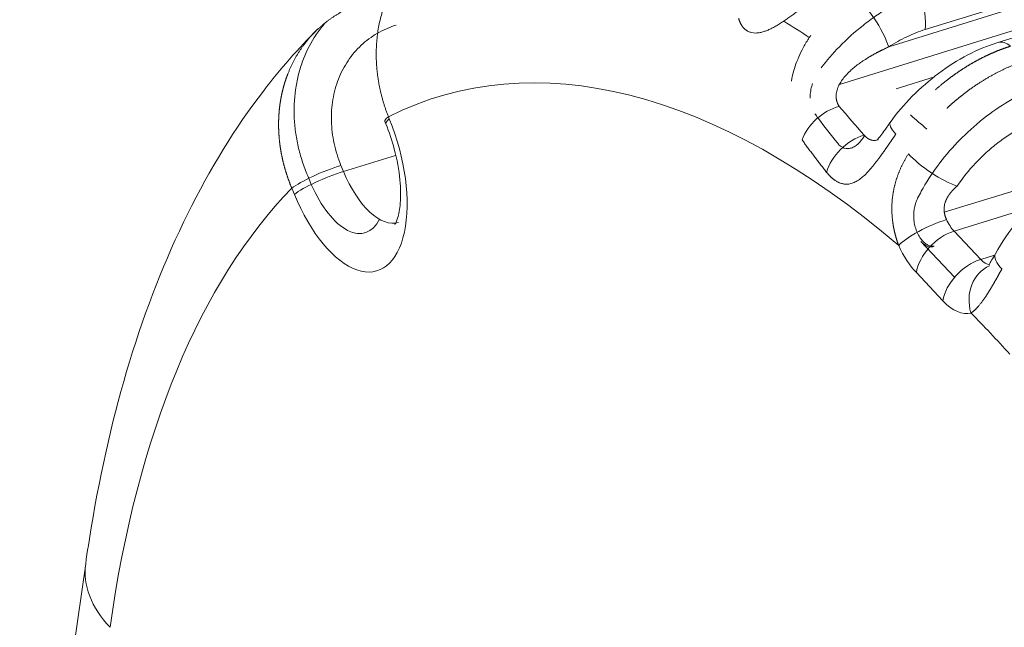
# Model space of a CAD drawing. Header units: millimetres. Extents: x 25069 to 61396, y 8621 to 21558.
# Tile 670 of 700: x 60278 to 60328, y 15453 to 15483. Entities that reach past the tile are written whole.
import ezdxf

# ---------------------------------------------------------------- set-up
doc = ezdxf.new("R2010")
doc.units = ezdxf.units.MM
doc.layers.add('10', color=7, linetype='Continuous')

msp = doc.modelspace()

# ---------------------------------------------------------------- linework, layer by layer
at = {"layer": '10', "color": 7, "linetype": 'Continuous', "lineweight": 20}
for p, q in [((60405.056, 15505.933), (60327.553, 15481.949)), ((60397.597, 15505.406), (60323.889, 15482.596)), ((60400.209, 15504.789), (60319.582, 15479.838)), ((60322.067, 15481.729), (60397.462, 15505.061)), ((60324.372, 15480.222), (60322.442, 15479.625)), ((60296.913, 15478.219), (60296.959, 15478.107)), ((60296.738, 15477.976), (60296.783, 15477.865)), ((60294.656, 15475.467), (60297.27, 15476.277)), ((60294.529, 15475.775), (60294.656, 15475.467)), ((60292.908, 15475.126), (60293.035, 15474.819)), ((60331.327, 15475.417), (60324.86, 15473.416)), ((60292.186, 15474.318), (60292.059, 15474.625)), ((60329.243, 15473.674), (60325.349, 15472.469)), ((60325.349, 15472.469), (60326.688, 15471.052)), ((60325.374, 15470.153), (60323.679, 15471.946)), ((60326.688, 15471.052), (60327.389, 15471.269)), ((60324.792, 15468.97), (60323.453, 15470.386)), ((60281.695, 15455.765), (60278.378, 15432.299))]:
    msp.add_line(p, q, dxfattribs=at)
for centre, major_axis, ratio, start_param, end_param in [((60322.818, 15483.729), (-0.591, 1.911), 0.481571, 3.937589, 5.797637), ((60320.995, 15482.862), (-1.084, 1.681), 0.222716, 3.839193, 5.681491), ((60319.603, 15413.762), (22.616, -73.081), 0.481571, 2.607052, 2.637781), ((60328.145, 15480.038), (0.591, -1.911), 0.481571, 2.525172, 3.140589), ((60319.603, 15413.762), (20.251, -65.438), 0.481571, 2.491236, 3.221135), ((60319.355, 15477.173), (-1.531, -1.287), 0.652284, 4.083837, 5.444385), ((60294.572, 15476.212), (-1.774, 5.732), 0.481571, 1.755927, 4.89752), ((60298.587, 15478.737), (-1.85, -0.76), 0.161325, 5.773431, 6.283202), ((60298.633, 15478.625), (-1.85, -0.76), 0.161325, 5.773431, 6.291941), ((60319.603, 15413.762), (22.616, -73.081), 0.481571, 2.465688, 2.485283), ((60323.76, 15476.761), (1.622, -1.17), 0.227068, 3.14061, 3.919475), ((60320.61, 15475.731), (-1.489, -1.335), 0.63852, 4.063336, 5.519883), ((60324.434, 15475.871), (-1.656, 1.122), 0.259998, 0.787978, 2.435914), ((60293.734, 15475.143), (1.85, 0.76), 0.161325, 1.061042, 2.631838), ((60293.86, 15474.836), (1.85, 0.76), 0.161325, 1.061042, 2.631838), ((60296.247, 15476.731), (1.183, -3.821), 0.481571, 4.89752, 6.279772), ((60319.603, 15413.762), (20.251, -65.438), 0.481571, 3.396571, 3.937589), ((60294.572, 15476.212), (-1.183, 3.821), 0.481571, 1.791794, 3.613934), ((60324.241, 15472.265), (-1.815, -0.84), 0.235128, 4.194022, 5.764819), ((60325.515, 15473.642), (0.443, -1.433), 0.481571, 4.984002, 5.508385), ((60325.128, 15470.904), (-1.453, -1.374), 0.626246, 4.04658, 5.617376), ((60323.841, 15473.124), (-1.035, 3.344), 0.481571, 1.84241, 2.366793), ((60323.841, 15473.124), (-0.443, 1.433), 0.481571, 2.372351, 3.237167), ((60326.467, 15469.488), (-1.453, -1.374), 0.626246, 4.04658, 5.617376), ((60326.854, 15472.226), (0.443, -1.433), 0.481571, 5.508385, 6.059922), ((60329.187, 15470.384), (1.753, -0.963), 0.35621, 3.161932, 3.973492), ((60327.873, 15468.877), (0.553, -1.922), 0.876367, 3.25749, 4.729841), ((60325.179, 15471.707), (-1.035, 3.344), 0.481571, 2.366793, 3.132002), ((60319.603, 15413.762), (20.251, -65.438), 0.481571, 2.340138, 2.393447), ((60289.616, 15454.645), (7.921, -1.12), 0.613111, 3.141226, 3.797131)]:
    msp.add_ellipse(centre, major_axis=major_axis, ratio=ratio, start_param=start_param, end_param=end_param, dxfattribs=at)
for points, knots in [([(60300.678, 15487.674), (60300.665, 15487.67), (60300.639, 15487.662), (60300.601, 15487.65), (60300.562, 15487.637), (60300.524, 15487.624), (60300.485, 15487.611), (60300.447, 15487.598), (60300.409, 15487.584), (60300.371, 15487.57), (60300.333, 15487.556), (60300.295, 15487.542), (60300.257, 15487.527), (60300.22, 15487.513), (60300.182, 15487.497), (60300.145, 15487.482), (60300.107, 15487.466), (60300.07, 15487.451), (60300.033, 15487.434), (60299.996, 15487.418), (60299.959, 15487.402), (60299.922, 15487.385), (60299.885, 15487.368), (60299.849, 15487.35), (60299.812, 15487.333), (60299.776, 15487.315), (60299.739, 15487.297), (60299.703, 15487.278), (60299.667, 15487.26), (60299.631, 15487.241), (60299.595, 15487.222), (60299.56, 15487.202), (60299.524, 15487.183), (60299.489, 15487.163), (60299.453, 15487.143), (60299.418, 15487.123), (60299.383, 15487.102), (60299.348, 15487.081), (60299.313, 15487.06), (60299.279, 15487.039), (60299.244, 15487.017), (60299.21, 15486.996), (60299.175, 15486.974), (60299.141, 15486.951), (60299.107, 15486.929), (60299.073, 15486.906), (60299.04, 15486.883), (60299.006, 15486.86), (60298.973, 15486.837), (60298.939, 15486.813), (60298.906, 15486.789), (60298.873, 15486.765), (60298.841, 15486.74), (60298.808, 15486.716), (60298.775, 15486.691), (60298.743, 15486.666), (60298.711, 15486.64), (60298.679, 15486.615), (60298.647, 15486.589), (60298.615, 15486.563), (60298.583, 15486.537), (60298.552, 15486.51), (60298.521, 15486.483), (60298.49, 15486.456), (60298.459, 15486.429), (60298.428, 15486.402), (60298.397, 15486.374), (60298.367, 15486.346), (60298.337, 15486.318), (60298.307, 15486.29), (60298.277, 15486.261), (60298.247, 15486.232), (60298.218, 15486.203), (60298.188, 15486.174), (60298.159, 15486.145), (60298.13, 15486.115), (60298.101, 15486.085), (60298.073, 15486.055), (60298.044, 15486.025), (60298.016, 15485.994), (60297.988, 15485.963), (60297.96, 15485.932), (60297.932, 15485.901), (60297.905, 15485.87), (60297.878, 15485.838), (60297.85, 15485.806), (60297.824, 15485.774), (60297.797, 15485.742), (60297.77, 15485.709), (60297.744, 15485.676), (60297.718, 15485.644), (60297.692, 15485.61), (60297.666, 15485.577), (60297.641, 15485.544), (60297.615, 15485.51), (60297.59, 15485.476), (60297.565, 15485.442), (60297.541, 15485.407), (60297.516, 15485.373), (60297.492, 15485.338), (60297.468, 15485.303), (60297.444, 15485.268), (60297.42, 15485.233), (60297.397, 15485.197), (60297.374, 15485.161), (60297.351, 15485.125), (60297.328, 15485.089), (60297.306, 15485.053), (60297.283, 15485.016), (60297.261, 15484.98), (60297.239, 15484.943), (60297.218, 15484.906), (60297.196, 15484.868), (60297.175, 15484.831), (60297.154, 15484.793), (60297.133, 15484.755), (60297.113, 15484.717), (60297.093, 15484.679), (60297.073, 15484.641), (60297.053, 15484.602), (60297.033, 15484.564), (60297.014, 15484.525), (60296.995, 15484.486), (60296.976, 15484.446), (60296.957, 15484.407), (60296.939, 15484.367), (60296.921, 15484.328), (60296.903, 15484.288), (60296.885, 15484.248), (60296.868, 15484.207), (60296.851, 15484.167), (60296.834, 15484.126), (60296.817, 15484.086), (60296.722, 15483.85), (60296.569, 15483.4), (60296.408, 15482.708), (60296.312, 15481.973), (60296.296, 15481.444), (60296.303, 15481.142), (60296.305, 15481.077), (60296.308, 15481.013), (60296.311, 15480.947), (60296.314, 15480.881), (60296.319, 15480.814), (60296.323, 15480.747), (60296.329, 15480.679), (60296.335, 15480.61), (60296.342, 15480.541), (60296.349, 15480.471), (60296.357, 15480.401), (60296.366, 15480.33), (60296.375, 15480.258), (60296.385, 15480.186), (60296.396, 15480.113), (60296.408, 15480.04), (60296.42, 15479.966), (60296.433, 15479.891), (60296.447, 15479.816), (60296.462, 15479.741), (60296.478, 15479.665), (60296.494, 15479.588), (60296.511, 15479.511), (60296.529, 15479.434), (60296.548, 15479.356), (60296.568, 15479.277), (60296.589, 15479.198), (60296.61, 15479.119), (60296.633, 15479.039), (60296.656, 15478.959), (60296.681, 15478.878), (60296.706, 15478.797), (60296.733, 15478.715), (60296.76, 15478.633), (60296.789, 15478.551), (60296.818, 15478.468), (60296.849, 15478.385), (60296.88, 15478.302), (60296.902, 15478.246), (60296.913, 15478.219)], [0, 0, 0, 0, 0.003673, 0.007347, 0.011023, 0.0147, 0.01838, 0.022061, 0.025744, 0.029428, 0.033114, 0.036802, 0.040492, 0.044183, 0.047876, 0.051571, 0.055268, 0.058966, 0.062666, 0.066368, 0.070071, 0.073776, 0.077483, 0.081192, 0.084902, 0.088614, 0.092328, 0.096044, 0.099761, 0.10348, 0.107201, 0.110923, 0.114647, 0.118373, 0.122101, 0.12583, 0.129561, 0.133294, 0.137029, 0.140765, 0.144503, 0.148243, 0.151985, 0.155728, 0.159473, 0.16322, 0.166968, 0.170718, 0.17447, 0.178224, 0.18198, 0.185737, 0.189496, 0.193257, 0.197019, 0.200783, 0.204549, 0.208317, 0.212086, 0.215858, 0.219631, 0.223405, 0.227182, 0.23096, 0.23474, 0.238522, 0.242305, 0.246091, 0.249878, 0.253666, 0.257457, 0.261249, 0.265043, 0.268839, 0.272636, 0.276436, 0.280237, 0.28404, 0.287844, 0.291651, 0.295459, 0.299269, 0.30308, 0.306894, 0.310709, 0.314526, 0.318344, 0.322165, 0.325987, 0.329811, 0.333637, 0.337464, 0.341294, 0.345125, 0.348958, 0.352792, 0.356629, 0.360467, 0.364307, 0.368149, 0.371992, 0.375837, 0.379684, 0.383533, 0.387384, 0.391236, 0.39509, 0.398946, 0.402804, 0.406663, 0.410525, 0.414388, 0.418252, 0.422119, 0.425987, 0.429858, 0.433729, 0.437603, 0.441479, 0.445356, 0.449235, 0.453116, 0.456999, 0.460883, 0.464769, 0.468657, 0.472547, 0.476438, 0.480332, 0.484227, 0.488124, 0.492023, 0.495923, 0.499825, 0.559555, 0.621062, 0.684349, 0.749414, 0.754736, 0.760107, 0.765527, 0.770994, 0.77651, 0.782074, 0.787687, 0.793348, 0.799057, 0.804815, 0.81062, 0.816474, 0.822377, 0.828328, 0.834327, 0.840374, 0.84647, 0.852614, 0.858806, 0.865047, 0.871335, 0.877673, 0.884058, 0.890492, 0.896974, 0.903504, 0.910083, 0.91671, 0.923385, 0.930109, 0.936881, 0.943701, 0.950569, 0.957486, 0.964451, 0.971464, 0.978526, 0.985635, 0.992794, 1, 1, 1, 1]), ([(60321.846, 15486.052), (60321.835, 15486.048), (60321.811, 15486.041), (60321.776, 15486.03), (60321.741, 15486.019), (60321.706, 15486.007), (60321.671, 15485.996), (60321.637, 15485.984), (60321.602, 15485.972), (60321.567, 15485.96), (60321.533, 15485.948), (60321.499, 15485.935), (60321.464, 15485.923), (60321.43, 15485.911), (60321.396, 15485.898), (60321.362, 15485.885), (60321.328, 15485.872), (60321.295, 15485.859), (60321.261, 15485.846), (60321.227, 15485.833), (60321.194, 15485.819), (60321.161, 15485.806), (60321.127, 15485.792), (60321.094, 15485.778), (60321.061, 15485.765), (60321.028, 15485.751), (60320.996, 15485.737), (60320.963, 15485.722), (60320.93, 15485.708), (60320.898, 15485.694), (60320.866, 15485.679), (60320.833, 15485.665), (60320.801, 15485.65), (60320.769, 15485.636), (60320.737, 15485.621), (60320.706, 15485.606), (60320.674, 15485.591), (60320.643, 15485.576), (60320.611, 15485.561), (60320.58, 15485.546), (60320.549, 15485.53), (60320.517, 15485.515), (60320.486, 15485.5), (60320.456, 15485.484), (60320.425, 15485.469), (60320.394, 15485.453), (60320.364, 15485.437), (60320.333, 15485.421), (60320.303, 15485.406), (60320.273, 15485.39), (60320.243, 15485.374), (60320.213, 15485.358), (60320.183, 15485.342), (60320.153, 15485.326), (60320.124, 15485.31), (60320.094, 15485.293), (60320.065, 15485.277), (60320.036, 15485.261), (60320.007, 15485.245), (60319.978, 15485.228), (60319.949, 15485.212), (60319.92, 15485.195), (60319.891, 15485.179), (60319.863, 15485.162), (60319.834, 15485.146), (60319.806, 15485.129), (60319.778, 15485.113), (60319.628, 15485.023), (60319.362, 15484.859), (60318.991, 15484.614), (60318.641, 15484.37), (60318.313, 15484.133), (60318.004, 15483.905), (60317.735, 15483.703), (60317.499, 15483.528), (60317.295, 15483.376), (60317.098, 15483.234), (60316.908, 15483.101), (60316.715, 15482.971), (60316.52, 15482.846), (60316.323, 15482.731), (60316.135, 15482.633), (60315.955, 15482.553), (60315.776, 15482.488), (60315.599, 15482.442), (60315.426, 15482.42), (60315.265, 15482.424), (60315.115, 15482.455), (60315.015, 15482.497), (60314.955, 15482.53), (60314.93, 15482.545), (60314.906, 15482.561), (60314.883, 15482.577), (60314.86, 15482.595), (60314.838, 15482.613), (60314.816, 15482.632), (60314.795, 15482.652), (60314.775, 15482.673), (60314.755, 15482.695), (60314.736, 15482.718), (60314.717, 15482.741), (60314.699, 15482.766), (60314.682, 15482.791), (60314.665, 15482.817), (60314.649, 15482.844), (60314.633, 15482.872), (60314.618, 15482.901), (60314.604, 15482.93), (60314.591, 15482.961), (60314.578, 15482.992), (60314.565, 15483.024), (60314.554, 15483.057), (60314.543, 15483.091), (60314.532, 15483.126), (60314.526, 15483.15), (60314.523, 15483.162)], [0, 0, 0, 0, 0.004192, 0.008372, 0.012538, 0.016691, 0.020832, 0.024959, 0.029073, 0.033175, 0.037263, 0.041338, 0.045401, 0.04945, 0.053487, 0.057511, 0.061521, 0.065519, 0.069504, 0.073476, 0.077435, 0.081381, 0.085314, 0.089235, 0.093142, 0.097037, 0.100919, 0.104788, 0.108644, 0.112487, 0.116318, 0.120135, 0.12394, 0.127732, 0.131512, 0.135278, 0.139032, 0.142773, 0.146501, 0.150217, 0.15392, 0.15761, 0.161287, 0.164952, 0.168604, 0.172244, 0.17587, 0.179484, 0.183086, 0.186675, 0.190251, 0.193814, 0.197365, 0.200904, 0.20443, 0.207943, 0.211443, 0.214932, 0.218407, 0.22187, 0.225321, 0.228759, 0.232184, 0.235597, 0.238998, 0.242386, 0.245762, 0.249125, 0.296491, 0.341469, 0.384113, 0.424488, 0.462671, 0.498751, 0.525475, 0.551293, 0.576265, 0.600452, 0.623925, 0.650595, 0.676274, 0.701113, 0.725279, 0.748954, 0.775017, 0.800218, 0.824886, 0.849371, 0.874031, 0.878807, 0.883569, 0.888319, 0.89306, 0.897794, 0.902523, 0.907251, 0.911979, 0.91671, 0.921447, 0.926193, 0.930949, 0.935718, 0.940503, 0.945306, 0.95013, 0.954976, 0.959848, 0.964748, 0.969677, 0.974638, 0.979634, 0.984666, 0.989736, 0.994847, 1, 1, 1, 1]), ([(60324.166, 15484.651), (60324.143, 15484.644), (60324.121, 15484.637), (60323.873, 15484.558), (60323.645, 15484.474), (60322.967, 15484.194), (60322.519, 15483.968), (60321.853, 15483.572), (60321.631, 15483.43), (60321.197, 15483.129), (60320.985, 15482.972), (60320.362, 15482.478), (60319.965, 15482.121), (60319.255, 15481.395), (60318.946, 15481.042), (60318.661, 15480.677)], [0, 0, 0, 0, 0.011245, 0.011245, 0.124001, 0.124001, 0.349513, 0.349513, 0.462269, 0.462269, 0.575025, 0.575025, 0.800537, 0.800537, 1, 1, 1, 1]), ([(60293.268, 15482.523), (60293.268, 15482.524), (60293.285, 15482.541), (60293.32, 15482.574), (60293.373, 15482.624), (60293.426, 15482.673), (60293.479, 15482.721), (60293.533, 15482.768), (60293.587, 15482.815), (60293.642, 15482.861), (60293.698, 15482.906), (60293.754, 15482.951), (60293.811, 15482.995), (60293.868, 15483.038), (60293.925, 15483.081), (60293.983, 15483.122), (60294.042, 15483.163), (60294.1, 15483.204), (60294.16, 15483.243), (60294.22, 15483.282), (60294.28, 15483.32), (60294.341, 15483.358), (60294.402, 15483.394), (60294.463, 15483.43), (60294.525, 15483.465), (60294.587, 15483.5), (60294.65, 15483.533), (60294.713, 15483.566), (60294.777, 15483.598), (60294.84, 15483.629), (60294.905, 15483.66), (60294.969, 15483.69), (60295.034, 15483.719), (60295.099, 15483.747), (60295.165, 15483.775), (60295.231, 15483.802), (60295.297, 15483.828), (60295.364, 15483.853), (60295.43, 15483.878), (60295.497, 15483.901), (60295.565, 15483.924), (60295.632, 15483.947), (60295.678, 15483.961), (60295.7, 15483.968)], [0, 0, 0, 0, 0.000371, 0.025758, 0.051125, 0.076471, 0.101797, 0.127103, 0.152388, 0.177653, 0.202897, 0.228121, 0.253325, 0.278508, 0.303671, 0.328814, 0.353936, 0.379038, 0.40412, 0.429181, 0.454222, 0.479243, 0.504243, 0.529224, 0.554183, 0.579123, 0.604042, 0.628941, 0.65382, 0.678679, 0.703517, 0.728335, 0.753133, 0.777911, 0.802668, 0.827405, 0.852122, 0.876819, 0.901496, 0.926152, 0.950788, 0.975404, 1, 1, 1, 1]), ([(60292.912, 15475.127), (60292.906, 15475.139), (60292.901, 15475.152), (60292.791, 15475.402), (60292.697, 15475.646), (60292.532, 15476.132), (60292.39, 15476.622), (60292.294, 15477.116), (60292.22, 15477.613), (60292.195, 15477.863), (60292.155, 15478.61), (60292.176, 15479.096), (60292.276, 15479.809), (60292.321, 15480.044), (60292.436, 15480.508), (60292.505, 15480.735), (60292.743, 15481.395), (60292.944, 15481.809), (60293.311, 15482.39), (60293.445, 15482.578), (60293.638, 15482.819), (60293.689, 15482.881), (60293.741, 15482.941)], [0, 0, 0, 0, 0.004487, 0.004487, 0.092175, 0.092175, 0.179862, 0.267549, 0.267549, 0.355237, 0.355237, 0.530611, 0.530611, 0.618299, 0.618299, 0.705986, 0.705986, 0.881361, 0.881361, 0.969048, 0.969048, 1, 1, 1, 1]), ([(60293.353, 15482.609), (60292.385, 15481.642), (60289.938, 15478.864), (60286.616, 15473.435), (60283.744, 15466.081), (60282.326, 15459.922), (60281.781, 15456.374), (60281.695, 15455.765)], [0, 0, 0, 0, 0.152669, 0.410857, 0.678627, 0.945377, 1, 1, 1, 1]), ([(60292.059, 15474.625), (60292.053, 15474.639), (60292.042, 15474.667), (60292.024, 15474.709), (60292.007, 15474.751), (60291.991, 15474.793), (60291.974, 15474.834), (60291.958, 15474.876), (60291.942, 15474.918), (60291.926, 15474.96), (60291.91, 15475.002), (60291.895, 15475.044), (60291.88, 15475.085), (60291.865, 15475.127), (60291.851, 15475.169), (60291.837, 15475.21), (60291.823, 15475.252), (60291.809, 15475.294), (60291.795, 15475.335), (60291.782, 15475.377), (60291.769, 15475.418), (60291.756, 15475.459), (60291.744, 15475.501), (60291.731, 15475.542), (60291.719, 15475.583), (60291.707, 15475.625), (60291.696, 15475.666), (60291.684, 15475.707), (60291.673, 15475.748), (60291.662, 15475.789), (60291.652, 15475.83), (60291.641, 15475.871), (60291.631, 15475.912), (60291.621, 15475.952), (60291.611, 15475.993), (60291.602, 15476.034), (60291.592, 15476.074), (60291.583, 15476.115), (60291.575, 15476.155), (60291.566, 15476.196), (60291.558, 15476.236), (60291.549, 15476.276), (60291.542, 15476.316), (60291.534, 15476.356), (60291.526, 15476.396), (60291.519, 15476.436), (60291.512, 15476.476), (60291.505, 15476.516), (60291.498, 15476.556), (60291.492, 15476.595), (60291.486, 15476.635), (60291.48, 15476.674), (60291.474, 15476.714), (60291.469, 15476.753), (60291.463, 15476.792), (60291.458, 15476.832), (60291.453, 15476.871), (60291.448, 15476.91), (60291.444, 15476.948), (60291.439, 15476.987), (60291.435, 15477.026), (60291.431, 15477.064), (60291.428, 15477.103), (60291.424, 15477.141), (60291.421, 15477.18), (60291.418, 15477.218), (60291.415, 15477.256), (60291.412, 15477.294), (60291.409, 15477.332), (60291.407, 15477.37), (60291.405, 15477.408), (60291.403, 15477.445), (60291.401, 15477.483), (60291.4, 15477.52), (60291.398, 15477.557), (60291.397, 15477.595), (60291.396, 15477.632), (60291.395, 15477.669), (60291.394, 15477.706), (60291.394, 15477.742), (60291.393, 15477.779), (60291.393, 15477.816), (60291.393, 15477.852), (60291.393, 15477.888), (60291.394, 15477.925), (60291.394, 15477.961), (60291.395, 15477.997), (60291.396, 15478.033), (60291.397, 15478.069), (60291.398, 15478.104), (60291.4, 15478.14), (60291.401, 15478.175), (60291.403, 15478.211), (60291.405, 15478.246), (60291.407, 15478.281), (60291.409, 15478.316), (60291.411, 15478.351), (60291.414, 15478.385), (60291.417, 15478.42), (60291.419, 15478.455), (60291.422, 15478.489), (60291.426, 15478.523), (60291.429, 15478.557), (60291.432, 15478.591), (60291.436, 15478.625), (60291.44, 15478.659), (60291.443, 15478.693), (60291.447, 15478.726), (60291.452, 15478.76), (60291.456, 15478.793), (60291.46, 15478.826), (60291.465, 15478.859), (60291.47, 15478.892), (60291.475, 15478.925), (60291.48, 15478.957), (60291.485, 15478.99), (60291.49, 15479.022), (60291.496, 15479.055), (60291.501, 15479.087), (60291.507, 15479.119), (60291.513, 15479.151), (60291.519, 15479.182), (60291.525, 15479.214), (60291.531, 15479.246), (60291.537, 15479.277), (60291.544, 15479.308), (60291.55, 15479.339), (60291.557, 15479.37), (60291.564, 15479.401), (60291.571, 15479.432), (60291.578, 15479.463), (60291.585, 15479.493), (60291.592, 15479.523), (60291.6, 15479.554), (60291.607, 15479.584), (60291.615, 15479.614), (60291.622, 15479.643), (60291.63, 15479.673), (60291.638, 15479.703), (60291.646, 15479.732), (60291.654, 15479.761), (60291.663, 15479.79), (60291.671, 15479.82), (60291.68, 15479.848), (60291.688, 15479.877), (60291.697, 15479.906), (60291.706, 15479.934), (60291.714, 15479.963), (60291.723, 15479.991), (60291.733, 15480.019), (60291.742, 15480.047), (60291.751, 15480.075), (60291.76, 15480.103), (60291.77, 15480.13), (60291.779, 15480.158), (60291.789, 15480.185), (60291.799, 15480.212), (60291.808, 15480.239), (60291.818, 15480.266), (60291.828, 15480.293), (60291.838, 15480.319), (60291.849, 15480.346), (60291.865, 15480.387), (60291.887, 15480.443), (60291.916, 15480.514), (60291.945, 15480.584), (60291.976, 15480.653), (60292.007, 15480.722), (60292.039, 15480.791), (60292.072, 15480.859), (60292.105, 15480.926), (60292.14, 15480.993), (60292.175, 15481.06), (60292.21, 15481.125), (60292.247, 15481.191), (60292.284, 15481.255), (60292.322, 15481.319), (60292.36, 15481.383), (60292.399, 15481.446), (60292.439, 15481.508), (60292.48, 15481.57), (60292.521, 15481.631), (60292.563, 15481.692), (60292.606, 15481.752), (60292.649, 15481.811), (60292.693, 15481.87), (60292.737, 15481.928), (60292.783, 15481.985), (60292.829, 15482.042), (60292.875, 15482.098), (60292.922, 15482.154), (60292.97, 15482.209), (60293.018, 15482.263), (60293.067, 15482.317), (60293.117, 15482.37), (60293.167, 15482.422), (60293.217, 15482.473), (60293.251, 15482.507), (60293.268, 15482.523)], [0, 0, 0, 0, 0.004986, 0.009962, 0.014928, 0.019885, 0.024832, 0.02977, 0.034698, 0.039616, 0.044524, 0.049423, 0.054313, 0.059193, 0.064063, 0.068923, 0.073774, 0.078615, 0.083447, 0.088269, 0.093081, 0.097884, 0.102677, 0.10746, 0.112234, 0.116998, 0.121753, 0.126498, 0.131233, 0.135959, 0.140675, 0.145381, 0.150078, 0.154765, 0.159443, 0.164111, 0.168769, 0.173417, 0.178056, 0.182686, 0.187306, 0.191916, 0.196516, 0.201107, 0.205688, 0.21026, 0.214822, 0.219374, 0.223917, 0.22845, 0.232973, 0.237487, 0.241991, 0.246485, 0.25097, 0.255445, 0.259911, 0.264367, 0.268813, 0.27325, 0.277677, 0.282095, 0.286502, 0.2909, 0.295289, 0.299668, 0.304037, 0.308397, 0.312747, 0.317087, 0.321418, 0.325739, 0.330051, 0.334352, 0.338645, 0.342927, 0.3472, 0.351463, 0.355717, 0.359961, 0.364195, 0.36842, 0.372635, 0.376841, 0.381037, 0.385223, 0.3894, 0.393567, 0.397724, 0.401872, 0.40601, 0.410138, 0.414257, 0.418366, 0.422466, 0.426555, 0.430636, 0.434706, 0.438767, 0.442819, 0.44686, 0.450893, 0.454915, 0.458928, 0.462931, 0.466925, 0.470909, 0.474883, 0.478847, 0.482803, 0.486748, 0.490684, 0.49461, 0.498526, 0.502433, 0.50633, 0.510218, 0.514096, 0.517964, 0.521823, 0.525672, 0.529511, 0.533341, 0.537161, 0.540972, 0.544773, 0.548564, 0.552346, 0.556118, 0.55988, 0.563633, 0.567376, 0.571109, 0.574833, 0.578547, 0.582252, 0.585947, 0.589632, 0.593308, 0.596974, 0.60063, 0.604277, 0.607914, 0.611541, 0.615159, 0.618767, 0.622366, 0.625955, 0.629534, 0.633104, 0.636664, 0.640214, 0.643755, 0.647286, 0.650808, 0.65432, 0.657822, 0.661315, 0.664798, 0.668271, 0.671735, 0.675189, 0.678633, 0.687943, 0.697246, 0.706542, 0.71583, 0.72511, 0.734384, 0.74365, 0.752909, 0.76216, 0.771404, 0.780641, 0.789871, 0.799093, 0.808308, 0.817515, 0.826715, 0.835908, 0.845094, 0.854272, 0.863443, 0.872607, 0.881763, 0.890912, 0.900054, 0.909189, 0.918316, 0.927436, 0.936548, 0.945654, 0.954752, 0.963842, 0.972926, 0.982002, 0.991071, 1, 1, 1, 1]), ([(60297.296, 15482.818), (60296.964, 15482.715), (60296.652, 15482.579), (60296.213, 15482.325), (60296.072, 15482.232), (60295.799, 15482.03), (60295.668, 15481.92), (60295.296, 15481.572), (60295.077, 15481.314), (60294.695, 15480.747), (60294.532, 15480.435), (60294.277, 15479.786), (60294.183, 15479.445), (60294.092, 15478.91), (60294.071, 15478.728), (60294.046, 15478.364), (60294.043, 15478.181), (60294.058, 15477.628), (60294.104, 15477.253), (60294.266, 15476.505), (60294.38, 15476.137), (60294.529, 15475.775)], [0, 0, 0, 0, 0.125, 0.125, 0.1875, 0.1875, 0.25, 0.25, 0.375, 0.375, 0.5, 0.5, 0.625, 0.625, 0.6875, 0.6875, 0.75, 0.75, 0.875, 0.875, 1, 1, 1, 1]), ([(60323.889, 15482.596), (60323.737, 15482.549), (60323.582, 15482.494), (60323.276, 15482.374), (60323.124, 15482.307), (60322.668, 15482.09), (60322.366, 15481.922), (60322.067, 15481.729)], [0, 0, 0, 0, 0.25, 0.25, 0.5, 0.5, 1, 1, 1, 1]), ([(60317.174, 15480.008), (60317.185, 15480.072), (60317.226, 15480.285), (60317.322, 15480.652), (60317.487, 15481.117), (60317.709, 15481.599), (60317.94, 15481.999), (60318.096, 15482.233), (60318.148, 15482.308)], [0, 0, 0, 0, 0.077435, 0.260158, 0.451598, 0.664391, 0.891371, 1, 1, 1, 1]), ([(60327.555, 15481.949), (60327.04, 15481.788), (60326.033, 15481.371), (60324.553, 15480.439), (60323.216, 15479.271), (60322.475, 15478.396), (60322.138, 15477.931)], [0, 0, 0, 0, 0.251858, 0.502825, 0.752512, 1, 1, 1, 1]), ([(60322.067, 15481.729), (60322.051, 15481.722), (60322.02, 15481.707), (60321.973, 15481.685), (60321.926, 15481.664), (60321.88, 15481.642), (60321.834, 15481.619), (60321.788, 15481.597), (60321.742, 15481.575), (60321.697, 15481.552), (60321.651, 15481.529), (60321.606, 15481.506), (60321.561, 15481.483), (60321.517, 15481.46), (60321.473, 15481.436), (60321.429, 15481.413), (60321.385, 15481.389), (60321.341, 15481.365), (60321.298, 15481.341), (60321.255, 15481.317), (60321.212, 15481.292), (60321.169, 15481.268), (60321.127, 15481.243), (60321.013, 15481.176), (60320.834, 15481.064), (60320.597, 15480.902), (60320.379, 15480.738), (60320.163, 15480.555), (60319.955, 15480.355), (60319.767, 15480.134), (60319.618, 15479.914), (60319.522, 15479.721), (60319.466, 15479.56), (60319.435, 15479.429), (60319.421, 15479.3), (60319.421, 15479.207), (60319.426, 15479.149), (60319.429, 15479.123), (60319.433, 15479.097), (60319.437, 15479.072), (60319.443, 15479.046), (60319.448, 15479.021), (60319.455, 15478.995), (60319.463, 15478.97), (60319.471, 15478.945), (60319.479, 15478.921), (60319.489, 15478.897), (60319.499, 15478.873), (60319.51, 15478.849), (60319.522, 15478.826), (60319.535, 15478.803), (60319.548, 15478.781), (60319.562, 15478.759), (60319.572, 15478.745), (60319.576, 15478.738)], [0, 0, 0, 0, 0.011796, 0.023549, 0.03526, 0.046929, 0.058556, 0.070142, 0.081687, 0.093191, 0.104654, 0.116077, 0.127459, 0.138802, 0.150105, 0.161368, 0.172593, 0.183778, 0.194926, 0.206034, 0.217105, 0.228139, 0.239134, 0.250093, 0.317142, 0.381047, 0.441902, 0.49981, 0.570168, 0.634922, 0.694513, 0.749504, 0.781831, 0.813346, 0.844268, 0.87483, 0.881366, 0.887939, 0.894553, 0.901208, 0.907908, 0.914655, 0.921451, 0.928297, 0.935197, 0.942152, 0.949163, 0.956234, 0.963366, 0.97056, 0.977819, 0.985144, 0.992537, 1, 1, 1, 1]), ([(60328.194, 15481.761), (60328.182, 15481.758), (60328.157, 15481.75), (60328.119, 15481.738), (60328.082, 15481.726), (60328.045, 15481.714), (60328.007, 15481.701), (60327.97, 15481.689), (60327.932, 15481.676), (60327.895, 15481.663), (60327.857, 15481.65), (60327.82, 15481.636), (60327.782, 15481.622), (60327.745, 15481.609), (60327.707, 15481.594), (60327.67, 15481.58), (60327.632, 15481.566), (60327.594, 15481.551), (60327.557, 15481.536), (60327.519, 15481.521), (60327.481, 15481.506), (60327.444, 15481.491), (60327.406, 15481.475), (60327.368, 15481.459), (60327.331, 15481.443), (60327.293, 15481.427), (60327.255, 15481.41), (60327.217, 15481.394), (60327.18, 15481.377), (60327.142, 15481.36), (60327.104, 15481.343), (60327.067, 15481.325), (60327.029, 15481.308), (60326.991, 15481.29), (60326.953, 15481.272), (60326.916, 15481.254), (60326.878, 15481.235), (60326.84, 15481.217), (60326.803, 15481.198), (60326.765, 15481.179), (60326.727, 15481.16), (60326.69, 15481.141), (60326.652, 15481.121), (60326.615, 15481.101), (60326.577, 15481.082), (60326.539, 15481.061), (60326.502, 15481.041), (60326.464, 15481.021), (60326.427, 15481), (60326.389, 15480.979), (60326.352, 15480.958), (60326.315, 15480.937), (60326.277, 15480.916), (60326.24, 15480.894), (60326.203, 15480.872), (60326.165, 15480.85), (60326.128, 15480.828), (60326.091, 15480.806), (60326.054, 15480.784), (60326.016, 15480.761), (60325.979, 15480.738), (60325.942, 15480.715), (60325.905, 15480.692), (60325.868, 15480.669), (60325.831, 15480.645), (60325.794, 15480.621), (60325.757, 15480.597), (60325.721, 15480.573), (60325.684, 15480.549), (60325.647, 15480.525), (60325.61, 15480.5), (60325.574, 15480.475), (60325.537, 15480.45), (60325.501, 15480.425), (60325.464, 15480.4), (60325.428, 15480.374), (60325.391, 15480.349), (60325.355, 15480.323), (60325.319, 15480.297), (60325.283, 15480.271), (60325.246, 15480.245), (60325.21, 15480.218), (60325.174, 15480.192), (60325.138, 15480.165), (60325.103, 15480.138), (60325.067, 15480.111), (60325.022, 15480.077), (60324.968, 15480.035), (60324.906, 15479.986), (60324.844, 15479.937), (60324.782, 15479.887), (60324.72, 15479.837), (60324.658, 15479.785), (60324.596, 15479.734), (60324.535, 15479.682), (60324.474, 15479.629), (60324.433, 15479.594), (60324.413, 15479.576)], [0, 0, 0, 0, 0.009616, 0.019235, 0.028856, 0.038479, 0.048105, 0.057733, 0.067363, 0.076996, 0.086631, 0.096269, 0.105909, 0.115551, 0.125195, 0.134842, 0.144492, 0.154144, 0.163798, 0.173454, 0.183113, 0.192775, 0.202439, 0.212105, 0.221774, 0.231445, 0.241118, 0.250794, 0.260473, 0.270154, 0.279837, 0.289523, 0.299211, 0.308902, 0.318595, 0.328291, 0.337989, 0.34769, 0.357393, 0.367099, 0.376807, 0.386517, 0.396231, 0.405946, 0.415665, 0.425385, 0.435109, 0.444834, 0.454563, 0.464293, 0.474027, 0.483763, 0.493501, 0.503242, 0.512986, 0.522732, 0.532481, 0.542232, 0.551986, 0.561743, 0.571502, 0.581263, 0.591027, 0.600794, 0.610564, 0.620336, 0.63011, 0.639888, 0.649668, 0.65945, 0.669235, 0.679023, 0.688813, 0.698606, 0.708402, 0.7182, 0.728001, 0.737805, 0.747611, 0.75742, 0.767231, 0.777046, 0.786863, 0.796682, 0.806505, 0.816329, 0.826157, 0.843421, 0.860716, 0.878042, 0.8954, 0.912789, 0.93021, 0.947663, 0.965147, 0.982662, 1, 1, 1, 1]), ([(60324.994, 15478.649), (60324.996, 15478.651), (60325.008, 15478.663), (60325.031, 15478.683), (60325.061, 15478.71), (60325.091, 15478.738), (60325.121, 15478.765), (60325.151, 15478.792), (60325.181, 15478.819), (60325.212, 15478.846), (60325.242, 15478.873), (60325.272, 15478.899), (60325.303, 15478.926), (60325.333, 15478.952), (60325.364, 15478.978), (60325.394, 15479.004), (60325.425, 15479.03), (60325.456, 15479.056), (60325.486, 15479.081), (60325.517, 15479.107), (60325.548, 15479.132), (60325.579, 15479.157), (60325.61, 15479.182), (60325.641, 15479.207), (60325.672, 15479.232), (60325.703, 15479.257), (60325.746, 15479.291), (60325.802, 15479.335), (60325.872, 15479.388), (60325.941, 15479.441), (60326.01, 15479.493), (60326.08, 15479.544), (60326.15, 15479.595), (60326.221, 15479.645), (60326.291, 15479.695), (60326.362, 15479.744), (60326.433, 15479.792), (60326.504, 15479.84), (60326.575, 15479.887), (60326.647, 15479.933), (60326.719, 15479.978), (60326.79, 15480.023), (60326.862, 15480.068), (60326.934, 15480.111), (60327.007, 15480.154), (60327.079, 15480.197), (60327.151, 15480.238), (60327.224, 15480.279), (60327.296, 15480.319), (60327.369, 15480.359), (60327.442, 15480.398), (60327.515, 15480.436), (60327.588, 15480.473), (60327.661, 15480.51), (60327.734, 15480.546), (60327.807, 15480.581), (60327.88, 15480.616), (60327.953, 15480.65), (60328.026, 15480.683), (60328.099, 15480.715), (60328.172, 15480.747), (60328.245, 15480.778), (60328.318, 15480.808), (60328.391, 15480.837), (60328.464, 15480.866), (60328.537, 15480.894), (60328.61, 15480.921), (60328.682, 15480.948), (60328.755, 15480.973), (60328.827, 15480.998), (60328.9, 15481.023), (60328.972, 15481.046), (60329.02, 15481.061), (60329.044, 15481.069)], [0, 0, 0, 0, 0.001745, 0.009925, 0.018097, 0.026261, 0.034417, 0.042565, 0.050705, 0.058838, 0.066962, 0.075079, 0.083188, 0.091289, 0.099382, 0.107467, 0.115544, 0.123613, 0.131675, 0.139728, 0.147774, 0.155812, 0.163842, 0.171864, 0.179878, 0.187885, 0.195883, 0.213571, 0.23125, 0.248919, 0.266578, 0.284228, 0.301869, 0.3195, 0.337122, 0.354734, 0.372337, 0.389931, 0.407516, 0.425091, 0.442657, 0.460213, 0.477761, 0.495299, 0.512828, 0.530348, 0.547859, 0.56536, 0.582853, 0.600336, 0.61781, 0.635276, 0.652732, 0.670179, 0.687618, 0.705047, 0.722468, 0.739879, 0.757282, 0.774676, 0.792061, 0.809437, 0.826804, 0.844163, 0.861513, 0.878854, 0.896186, 0.91351, 0.930825, 0.948132, 0.96543, 0.982719, 1, 1, 1, 1]), ([(60330.264, 15479.99), (60329.931, 15479.886), (60329.596, 15479.759), (60328.819, 15479.413), (60328.371, 15479.174), (60327.506, 15478.635), (60327.087, 15478.335), (60326.477, 15477.838), (60326.277, 15477.663), (60325.89, 15477.305), (60325.703, 15477.121), (60325.162, 15476.555), (60324.827, 15476.158), (60324.21, 15475.325), (60323.939, 15474.902), (60323.639, 15474.357), (60323.577, 15474.24), (60323.518, 15474.122)], [0, 0, 0, 0, 0.125655, 0.125655, 0.291478, 0.291478, 0.457301, 0.457301, 0.540213, 0.540213, 0.623124, 0.623124, 0.788947, 0.788947, 0.95477, 0.95477, 1, 1, 1, 1]), ([(60318.116, 15479.155), (60318.114, 15479.247), (60318.119, 15479.34), (60318.143, 15479.541), (60318.164, 15479.65), (60318.205, 15479.8), (60318.217, 15479.842), (60318.231, 15479.884)], [0, 0, 0, 0, 0.381834, 0.381834, 0.824316, 0.824316, 1, 1, 1, 1]), ([(60319.503, 15476.882), (60319.163, 15477.303), (60318.832, 15477.726), (60318.458, 15478.221), (60318.406, 15478.29), (60318.354, 15478.359)], [0, 0, 0, 0, 0.860186, 0.860186, 1, 1, 1, 1]), ([(60330.044, 15478.23), (60329.62, 15478.099), (60329.198, 15477.921), (60328.567, 15477.585), (60328.356, 15477.46), (60327.944, 15477.193), (60327.542, 15476.908), (60327.158, 15476.588), (60326.785, 15476.25), (60326.603, 15476.072), (60326.089, 15475.527), (60325.779, 15475.143), (60325.505, 15474.737)], [0, 0, 0, 0, 0.25, 0.25, 0.375, 0.375, 0.5, 0.625, 0.625, 0.75, 0.75, 1, 1, 1, 1]), ([(60296.783, 15477.865), (60296.955, 15477.442), (60297.269, 15476.515), (60297.531, 15475.077), (60297.54, 15473.861), (60297.387, 15473.076), (60297.249, 15472.825), (60297.232, 15472.802), (60297.231, 15472.801)], [0, 0, 0, 0, 0.189647, 0.419433, 0.619503, 0.796277, 0.960056, 1, 1, 1, 1]), ([(60322.138, 15477.931), (60322.023, 15477.768), (60321.837, 15477.507), (60321.616, 15477.207), (60321.514, 15477.082), (60321.5, 15477.057), (60321.501, 15477.055)], [0, 0, 0, 0, 0.338848, 0.618458, 0.851921, 1, 1, 1, 1]), ([(60318.945, 15475.424), (60318.921, 15475.454), (60318.873, 15475.514), (60318.802, 15475.605), (60318.731, 15475.695), (60318.66, 15475.786), (60318.59, 15475.877), (60318.52, 15475.967), (60318.45, 15476.058), (60318.381, 15476.149), (60318.312, 15476.239), (60318.243, 15476.33), (60318.175, 15476.421), (60318.107, 15476.511), (60318.04, 15476.602), (60317.972, 15476.693), (60317.906, 15476.784), (60317.839, 15476.874), (60317.773, 15476.965), (60317.729, 15477.026), (60317.708, 15477.056)], [0, 0, 0, 0, 0.056109, 0.112151, 0.168125, 0.224033, 0.279875, 0.335651, 0.391361, 0.447007, 0.502589, 0.558107, 0.613561, 0.668952, 0.724281, 0.779547, 0.834752, 0.889895, 0.944978, 1, 1, 1, 1]), ([(60322.418, 15477.336), (60322.411, 15477.326), (60322.397, 15477.305), (60322.376, 15477.275), (60322.355, 15477.244), (60322.334, 15477.214), (60322.313, 15477.184), (60322.293, 15477.154), (60322.272, 15477.124), (60322.252, 15477.094), (60322.232, 15477.065), (60322.211, 15477.035), (60322.191, 15477.006), (60322.171, 15476.977), (60322.151, 15476.948), (60322.132, 15476.919), (60322.112, 15476.891), (60322.092, 15476.862), (60322.073, 15476.834), (60322.053, 15476.806), (60322.034, 15476.778), (60322.014, 15476.75), (60321.995, 15476.722), (60321.976, 15476.695), (60321.957, 15476.668), (60321.938, 15476.641), (60321.919, 15476.614), (60321.901, 15476.587), (60321.882, 15476.56), (60321.863, 15476.534), (60321.845, 15476.508), (60321.826, 15476.482), (60321.808, 15476.456), (60321.79, 15476.43), (60321.772, 15476.404), (60321.754, 15476.379), (60321.735, 15476.354), (60321.718, 15476.329), (60321.7, 15476.304), (60321.682, 15476.279), (60321.664, 15476.255), (60321.646, 15476.231), (60321.629, 15476.207), (60321.611, 15476.183), (60321.594, 15476.159), (60321.576, 15476.135), (60321.559, 15476.112), (60321.511, 15476.048), (60321.434, 15475.946), (60321.328, 15475.811), (60321.224, 15475.683), (60321.084, 15475.52), (60320.91, 15475.334), (60320.699, 15475.143), (60320.489, 15474.992), (60320.273, 15474.884), (60320.056, 15474.827), (60319.882, 15474.826), (60319.757, 15474.847), (60319.681, 15474.866), (60319.612, 15474.89), (60319.548, 15474.917), (60319.491, 15474.945), (60319.435, 15474.977), (60319.388, 15475.006), (60319.351, 15475.031), (60319.323, 15475.051), (60319.295, 15475.072), (60319.267, 15475.094), (60319.239, 15475.117), (60319.212, 15475.14), (60319.185, 15475.164), (60319.157, 15475.19), (60319.13, 15475.216), (60319.103, 15475.243), (60319.077, 15475.271), (60319.05, 15475.3), (60319.023, 15475.329), (60318.997, 15475.36), (60318.971, 15475.391), (60318.954, 15475.413), (60318.945, 15475.424)], [0, 0, 0, 0, 0.005837, 0.011654, 0.017451, 0.023227, 0.028984, 0.034722, 0.04044, 0.046138, 0.051818, 0.057478, 0.063119, 0.068741, 0.074345, 0.07993, 0.085496, 0.091045, 0.096575, 0.102087, 0.107581, 0.113058, 0.118516, 0.123958, 0.129382, 0.134789, 0.140179, 0.145553, 0.150909, 0.156249, 0.161573, 0.16688, 0.172172, 0.177447, 0.182707, 0.187951, 0.19318, 0.198393, 0.203592, 0.208775, 0.213944, 0.219098, 0.224238, 0.229364, 0.234475, 0.239573, 0.244657, 0.249727, 0.281612, 0.31295, 0.34379, 0.374181, 0.437676, 0.499202, 0.562432, 0.623736, 0.687101, 0.748804, 0.769764, 0.790713, 0.811711, 0.827551, 0.843264, 0.858878, 0.874418, 0.882259, 0.890085, 0.897901, 0.905708, 0.913511, 0.921312, 0.929116, 0.936925, 0.944744, 0.952574, 0.96042, 0.968285, 0.976173, 0.984085, 0.992027, 1, 1, 1, 1]), ([(60320.857, 15477.266), (60320.808, 15477.19), (60320.757, 15477.118), (60320.585, 15476.904), (60320.46, 15476.788), (60320.26, 15476.673), (60320.194, 15476.647), (60320.061, 15476.616), (60319.994, 15476.612), (60319.799, 15476.638), (60319.673, 15476.704), (60319.543, 15476.835), (60319.523, 15476.858), (60319.503, 15476.882)], [0, 0, 0, 0, 0.124092, 0.124092, 0.398161, 0.398161, 0.535196, 0.535196, 0.672231, 0.672231, 0.9463, 0.9463, 1, 1, 1, 1]), ([(60320.831, 15477.295), (60320.834, 15477.292), (60320.84, 15477.285), (60320.849, 15477.275), (60320.857, 15477.265), (60320.866, 15477.256), (60320.875, 15477.246), (60320.884, 15477.237), (60320.892, 15477.228), (60320.901, 15477.219), (60320.91, 15477.211), (60320.919, 15477.202), (60320.928, 15477.194), (60320.938, 15477.186), (60320.947, 15477.178), (60320.956, 15477.171), (60320.965, 15477.163), (60320.975, 15477.156), (60320.984, 15477.149), (60320.993, 15477.142), (60321.003, 15477.135), (60321.012, 15477.129), (60321.022, 15477.123), (60321.031, 15477.116), (60321.041, 15477.111), (60321.051, 15477.105), (60321.06, 15477.099), (60321.07, 15477.094), (60321.08, 15477.089), (60321.089, 15477.084), (60321.099, 15477.079), (60321.109, 15477.075), (60321.119, 15477.071), (60321.128, 15477.067), (60321.138, 15477.063), (60321.148, 15477.059), (60321.158, 15477.056), (60321.168, 15477.052), (60321.178, 15477.049), (60321.188, 15477.046), (60321.198, 15477.044), (60321.221, 15477.038), (60321.259, 15477.031), (60321.309, 15477.027), (60321.359, 15477.027), (60321.409, 15477.033), (60321.457, 15477.042), (60321.5, 15477.054), (60321.527, 15477.063), (60321.538, 15477.067)], [0, 0, 0, 0, 0.014437, 0.028858, 0.043262, 0.05765, 0.072022, 0.086379, 0.100719, 0.115044, 0.129354, 0.143648, 0.157927, 0.172191, 0.186441, 0.200676, 0.214896, 0.229102, 0.243294, 0.257471, 0.271635, 0.285785, 0.299922, 0.314045, 0.328155, 0.342252, 0.356336, 0.370407, 0.384466, 0.398512, 0.412546, 0.426568, 0.440578, 0.454577, 0.468563, 0.482538, 0.496502, 0.510455, 0.524397, 0.538328, 0.552249, 0.566159, 0.637182, 0.706008, 0.772686, 0.837273, 0.89983, 0.960424, 1, 1, 1, 1]), ([(60322.567, 15471.747), (60322.564, 15471.756), (60322.557, 15471.774), (60322.546, 15471.802), (60322.536, 15471.83), (60322.526, 15471.857), (60322.517, 15471.885), (60322.507, 15471.913), (60322.497, 15471.941), (60322.488, 15471.969), (60322.479, 15471.998), (60322.47, 15472.026), (60322.461, 15472.055), (60322.452, 15472.083), (60322.443, 15472.112), (60322.434, 15472.141), (60322.426, 15472.17), (60322.418, 15472.199), (60322.41, 15472.228), (60322.402, 15472.257), (60322.394, 15472.286), (60322.386, 15472.316), (60322.379, 15472.345), (60322.371, 15472.375), (60322.364, 15472.405), (60322.357, 15472.435), (60322.35, 15472.465), (60322.343, 15472.495), (60322.337, 15472.525), (60322.33, 15472.555), (60322.324, 15472.586), (60322.318, 15472.616), (60322.312, 15472.647), (60322.307, 15472.678), (60322.301, 15472.709), (60322.296, 15472.74), (60322.29, 15472.771), (60322.285, 15472.802), (60322.28, 15472.833), (60322.276, 15472.865), (60322.271, 15472.896), (60322.255, 15473.016), (60322.233, 15473.224), (60322.22, 15473.525), (60322.225, 15473.83), (60322.243, 15474.055), (60322.26, 15474.2), (60322.269, 15474.263), (60322.278, 15474.326), (60322.288, 15474.39), (60322.299, 15474.453), (60322.31, 15474.517), (60322.323, 15474.58), (60322.336, 15474.644), (60322.351, 15474.708), (60322.366, 15474.771), (60322.382, 15474.835), (60322.399, 15474.899), (60322.417, 15474.962), (60322.436, 15475.026), (60322.456, 15475.09), (60322.477, 15475.154), (60322.499, 15475.218), (60322.521, 15475.281), (60322.545, 15475.345), (60322.57, 15475.409), (60322.595, 15475.472), (60322.622, 15475.536), (60322.649, 15475.6), (60322.678, 15475.663), (60322.707, 15475.727), (60322.738, 15475.79), (60322.77, 15475.854), (60322.802, 15475.917), (60322.836, 15475.98), (60322.87, 15476.043), (60322.906, 15476.106), (60322.943, 15476.169), (60322.981, 15476.232), (60323.019, 15476.294), (60323.046, 15476.336), (60323.059, 15476.357)], [0, 0, 0, 0, 0.00603, 0.012066, 0.01811, 0.024162, 0.030221, 0.036288, 0.042364, 0.048449, 0.054544, 0.060648, 0.066762, 0.072886, 0.079021, 0.085167, 0.091325, 0.097494, 0.103676, 0.109869, 0.116076, 0.122295, 0.128528, 0.134775, 0.141036, 0.147311, 0.153601, 0.159906, 0.166226, 0.172562, 0.178914, 0.185282, 0.191666, 0.198068, 0.204487, 0.210923, 0.217377, 0.223849, 0.23034, 0.236849, 0.243378, 0.249925, 0.310746, 0.372535, 0.435504, 0.499858, 0.513096, 0.526379, 0.53971, 0.553089, 0.566519, 0.580001, 0.593536, 0.607126, 0.620772, 0.634477, 0.648241, 0.662065, 0.675952, 0.689903, 0.703919, 0.718001, 0.732152, 0.746372, 0.760662, 0.775025, 0.789461, 0.803972, 0.818559, 0.833223, 0.847966, 0.862789, 0.877694, 0.892681, 0.907751, 0.922907, 0.938148, 0.953477, 0.968895, 0.984402, 1, 1, 1, 1]), ([(60333.541, 15476.441), (60332.932, 15476.249), (60331.749, 15475.736), (60330.016, 15474.538), (60328.51, 15473.027), (60327.752, 15471.921), (60327.427, 15471.335)], [0, 0, 0, 0, 0.250807, 0.501152, 0.750921, 1, 1, 1, 1]), ([(60325.505, 15474.737), (60325.498, 15474.731), (60325.484, 15474.719), (60325.463, 15474.701), (60325.443, 15474.682), (60325.422, 15474.664), (60325.403, 15474.645), (60325.383, 15474.626), (60325.364, 15474.608), (60325.345, 15474.589), (60325.327, 15474.57), (60325.309, 15474.552), (60325.291, 15474.533), (60325.274, 15474.514), (60325.257, 15474.495), (60325.24, 15474.476), (60325.224, 15474.457), (60325.208, 15474.439), (60325.192, 15474.42), (60325.177, 15474.401), (60325.162, 15474.382), (60325.147, 15474.363), (60325.133, 15474.344), (60325.119, 15474.325), (60325.105, 15474.306), (60325.092, 15474.287), (60325.079, 15474.267), (60325.067, 15474.248), (60325.054, 15474.229), (60325.043, 15474.21), (60325.031, 15474.191), (60325.02, 15474.172), (60325.009, 15474.153), (60324.999, 15474.134), (60324.989, 15474.115), (60324.979, 15474.096), (60324.97, 15474.077), (60324.961, 15474.058), (60324.952, 15474.038), (60324.944, 15474.019), (60324.936, 15474), (60324.916, 15473.95), (60324.888, 15473.866), (60324.862, 15473.748), (60324.849, 15473.629), (60324.848, 15473.54), (60324.852, 15473.481), (60324.855, 15473.452), (60324.859, 15473.423), (60324.863, 15473.393), (60324.868, 15473.363), (60324.874, 15473.333), (60324.881, 15473.302), (60324.889, 15473.272), (60324.898, 15473.241), (60324.907, 15473.21), (60324.918, 15473.178), (60324.929, 15473.147), (60324.942, 15473.115), (60324.955, 15473.083), (60324.964, 15473.062), (60324.969, 15473.052)], [0, 0, 0, 0, 0.0146, 0.02908, 0.04344, 0.057681, 0.071805, 0.085811, 0.099701, 0.113476, 0.127135, 0.140681, 0.154113, 0.167433, 0.180642, 0.193741, 0.20673, 0.219611, 0.232384, 0.245051, 0.257613, 0.27007, 0.282424, 0.294676, 0.306827, 0.318879, 0.330832, 0.342688, 0.354448, 0.366114, 0.377686, 0.389167, 0.400557, 0.411858, 0.423072, 0.4342, 0.445243, 0.456204, 0.467083, 0.477883, 0.488605, 0.499251, 0.562937, 0.62561, 0.687702, 0.749659, 0.764612, 0.779789, 0.795197, 0.81084, 0.826726, 0.84286, 0.859246, 0.87589, 0.892797, 0.909972, 0.927418, 0.94514, 0.963142, 0.981427, 1, 1, 1, 1]), ([(60323.518, 15474.122), (60323.497, 15474.08), (60323.478, 15474.038), (60323.389, 15473.818), (60323.342, 15473.62), (60323.319, 15473.319), (60323.318, 15473.215), (60323.332, 15473.012), (60323.345, 15472.912), (60323.387, 15472.715), (60323.415, 15472.618), (60323.481, 15472.437), (60323.519, 15472.351), (60323.606, 15472.191), (60323.654, 15472.118), (60323.755, 15471.989), (60323.81, 15471.931), (60323.922, 15471.836), (60323.98, 15471.798), (60324.097, 15471.742), (60324.158, 15471.724), (60324.261, 15471.711), (60324.304, 15471.712), (60324.348, 15471.718)], [0, 0, 0, 0, 0.044125, 0.044125, 0.222171, 0.222171, 0.311194, 0.311194, 0.400218, 0.400218, 0.489241, 0.489241, 0.578264, 0.578264, 0.667288, 0.667288, 0.756311, 0.756311, 0.845334, 0.845334, 0.934358, 0.934358, 1, 1, 1, 1]), ([(60327.434, 15471.348), (60327.357, 15471.21), (60327.261, 15471.041), (60327.166, 15470.881), (60327.123, 15470.803), (60327.119, 15470.779), (60327.125, 15470.773), (60327.125, 15470.773)], [0, 0, 0, 0, 0.406009, 0.604121, 0.800299, 0.995902, 1, 1, 1, 1]), ([(60327.753, 15470.571), (60327.747, 15470.561), (60327.735, 15470.54), (60327.718, 15470.509), (60327.701, 15470.478), (60327.684, 15470.447), (60327.667, 15470.416), (60327.65, 15470.385), (60327.633, 15470.355), (60327.617, 15470.325), (60327.6, 15470.295), (60327.583, 15470.265), (60327.567, 15470.235), (60327.55, 15470.206), (60327.534, 15470.177), (60327.518, 15470.147), (60327.502, 15470.119), (60327.485, 15470.09), (60327.469, 15470.061), (60327.453, 15470.033), (60327.437, 15470.005), (60327.421, 15469.977), (60327.405, 15469.95), (60327.39, 15469.922), (60327.374, 15469.895), (60327.358, 15469.868), (60327.343, 15469.841), (60327.327, 15469.814), (60327.312, 15469.787), (60327.296, 15469.761), (60327.281, 15469.735), (60327.265, 15469.709), (60327.25, 15469.683), (60327.235, 15469.658), (60327.22, 15469.633), (60327.205, 15469.607), (60327.19, 15469.583), (60327.175, 15469.558), (60327.16, 15469.533), (60327.145, 15469.509), (60327.13, 15469.485), (60327.115, 15469.461), (60327.1, 15469.437), (60327.086, 15469.414), (60327.071, 15469.39), (60327.056, 15469.367), (60327.042, 15469.344), (60327.027, 15469.322), (60327.013, 15469.299), (60326.998, 15469.277), (60326.984, 15469.255), (60326.97, 15469.233), (60326.928, 15469.169), (60326.858, 15469.067), (60326.763, 15468.935), (60326.67, 15468.813), (60326.599, 15468.727), (60326.549, 15468.672), (60326.522, 15468.641), (60326.494, 15468.612), (60326.467, 15468.584), (60326.44, 15468.556), (60326.413, 15468.53), (60326.386, 15468.505), (60326.359, 15468.481), (60326.332, 15468.458), (60326.306, 15468.436), (60326.279, 15468.415), (60326.252, 15468.396), (60326.225, 15468.377), (60326.208, 15468.365), (60326.199, 15468.359)], [0, 0, 0, 0, 0.010418, 0.020807, 0.031168, 0.041499, 0.051803, 0.062078, 0.072325, 0.082545, 0.092738, 0.102904, 0.113044, 0.123157, 0.133244, 0.143305, 0.153341, 0.163352, 0.173338, 0.183299, 0.193236, 0.20315, 0.213039, 0.222906, 0.232749, 0.24257, 0.252368, 0.262144, 0.271899, 0.281632, 0.291344, 0.301035, 0.310706, 0.320356, 0.329987, 0.339598, 0.34919, 0.358763, 0.368318, 0.377854, 0.387372, 0.396873, 0.406357, 0.415824, 0.425274, 0.434708, 0.444126, 0.453528, 0.462916, 0.472288, 0.481646, 0.49099, 0.500319, 0.56406, 0.626842, 0.688785, 0.750013, 0.768425, 0.786737, 0.804951, 0.823072, 0.841103, 0.859048, 0.876912, 0.894697, 0.912409, 0.93005, 0.947626, 0.96514, 0.982597, 1, 1, 1, 1])]:
    msp.add_open_spline(points, degree=3, knots=knots, dxfattribs=at)
msp.add_open_spline([(60319.576, 15478.738), (60319.983, 15478.254), (60320.403, 15477.773), (60320.831, 15477.295)], degree=3, dxfattribs=at)

doc.saveas('drawing.dxf')
